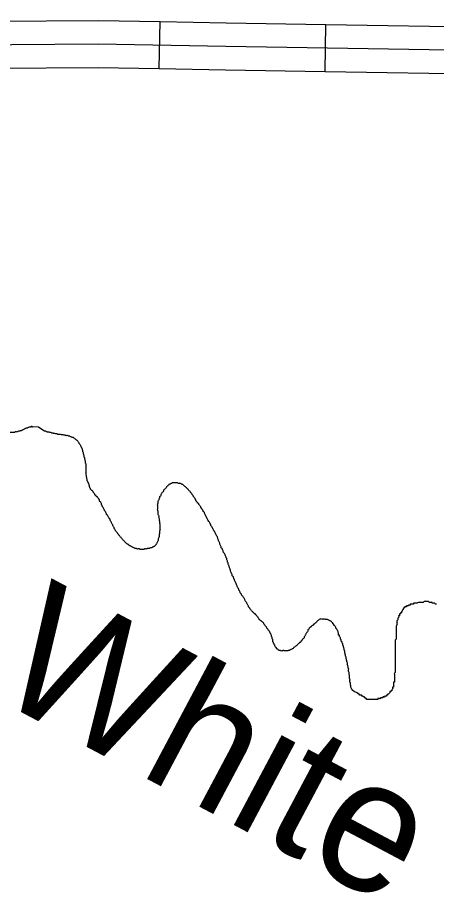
# Model space of a CAD drawing. Extents: x 813775 to 1157140, y 1757555 to 1979907.
# Drawn here: x 1043813 to 1046481, y 1866582 to 1872193 of the extents above; entities that cross this region are included whole.
import ezdxf

# ---------------------------------------------------------------- set-up
doc = ezdxf.new("R2010")
doc.units = 0
doc.layers.add('Level 32', color=7, linetype='Continuous')
doc.layers.add('Level 35', color=7, linetype='Continuous')

msp = doc.modelspace()

# ---------------------------------------------------------------- linework, layer by layer
at = {"layer": 'Level 32'}
for p, q in [((1044715.3, 1871867.4), (1044720.8, 1872167.4)), ((1045771.5, 1871849.5), (1045776.3, 1872149.5))]:
    msp.add_line(p, q, dxfattribs=at)
for points in [[(1036534.1, 1872192.6), (1036766.1, 1872182.7), (1037027.7, 1872162.9), (1037235, 1872148.1), (1037481.8, 1872069), (1037659.5, 1872059.2), (1038158, 1872059.2), (1038847.6, 1872074), (1040061.8, 1872064.1), (1041419.2, 1872034.4), (1041952.3, 1872014.7), (1042307.7, 1871975.1), (1042569.3, 1871925.7), (1042830.9, 1871925.7), (1042969.1, 1871940.6), (1043077.7, 1871999.8), (1043225.8, 1872019.6), (1043497.2, 1872019.6), (1044326.5, 1872024.5), (1045139.4, 1872009.7), (1047601, 1871970.1)], [(1043661.3, 1872170.6), (1044327.4, 1872174.6), (1044720.8, 1872167.4)], [(1044720.8, 1872167.4), (1045142, 1872159.7), (1045776.3, 1872149.5)], [(1045776.3, 1872149.5), (1046832.2, 1872132.5)], [(1043663.1, 1871870.6), (1044325.6, 1871874.5), (1044715.3, 1871867.4)], [(1044715.3, 1871867.4), (1045136.9, 1871859.7), (1045771.5, 1871849.5)], [(1045771.5, 1871849.5), (1046827.4, 1871832.5)]]:
    msp.add_lwpolyline(points, dxfattribs=at)
at = {"layer": 'Level 35'}
msp.add_lwpolyline([(1043980.7, 1869557.2), (1043945.8, 1869579.8), (1043906.7, 1869582.5)], dxfattribs=at)
for points in [[(1043901.2, 1869582.5), (1043906.7, 1869582.5), (1043901.2, 1869585.3), (1043895.6, 1869582.5), (1043890, 1869579.8), (1043884.4, 1869579.8), (1043878.8, 1869577), (1043873.3, 1869574.2), (1043867.7, 1869574.2), (1043862.1, 1869571.4), (1043856.5, 1869568.6), (1043850.9, 1869565.8), (1043845.4, 1869563), (1043839.8, 1869560.2), (1043834.2, 1869557.4), (1043828.6, 1869557.4), (1043823, 1869554.6), (1043817.5, 1869554.6), (1043811.9, 1869551.8), (1043806.3, 1869551.8), (1043800.7, 1869551.8), (1043795.2, 1869549.1), (1043789.6, 1869546.3), (1043784, 1869546.3), (1043778.4, 1869546.3), (1043772.8, 1869546.3), (1043767.3, 1869546.3), (1043761.7, 1869546.3), (1043756.1, 1869549.1), (1043750.5, 1869551.8), (1043744.9, 1869554.6), (1043739.4, 1869557.4), (1043733.8, 1869563), (1043728.2, 1869565.8), (1043722.6, 1869568.6), (1043717, 1869574.2), (1043711.5, 1869579.8), (1043708.7, 1869585.3), (1043703.1, 1869588.1), (1043697.5, 1869590.9), (1043694.7, 1869596.5), (1043689.2, 1869599.3), (1043683.6, 1869604.9), (1043678, 1869607.7), (1043672.4, 1869610.5), (1043666.8, 1869616), (1043661.3, 1869618.8), (1043655.7, 1869621.6), (1043650.1, 1869624.4), (1043644.5, 1869627.2), (1043638.9, 1869630), (1043633.4, 1869632.8), (1043627.8, 1869632.8), (1043622.2, 1869635.6), (1043616.6, 1869638.4), (1043611.1, 1869641.2), (1043605.5, 1869643.9), (1043599.9, 1869643.9), (1043594.3, 1869643.9), (1043588.7, 1869646.7), (1043583.2, 1869646.7), (1043577.6, 1869646.7), (1043572, 1869643.9), (1043566.4, 1869643.9), (1043560.8, 1869641.2), (1043555.3, 1869638.4), (1043549.7, 1869635.6), (1043544.1, 1869632.8), (1043538.5, 1869630), (1043532.9, 1869627.2), (1043527.4, 1869624.4), (1043521.8, 1869621.6), (1043516.2, 1869618.8), (1043513.4, 1869613.2), (1043507.8, 1869610.5), (1043502.3, 1869607.7), (1043499.5, 1869602.1), (1043496.7, 1869596.5), (1043493.9, 1869590.9), (1043491.1, 1869585.3), (1043488.3, 1869579.8), (1043485.5, 1869574.2), (1043479.9, 1869568.6), (1043477.2, 1869563), (1043474.4, 1869557.4), (1043471.6, 1869551.8), (1043468.8, 1869546.3), (1043466, 1869540.7), (1043460.4, 1869535.1), (1043457.6, 1869529.5), (1043454.8, 1869523.9)], [(1044228.9, 1869423.2), (1044228.9, 1869428.8), (1044226.1, 1869434.4), (1044226.1, 1869439.9), (1044223.3, 1869445.5), (1044220.6, 1869451.1), (1044217.8, 1869456.7), (1044215, 1869462.3), (1044212.2, 1869467.8), (1044206.6, 1869473.4), (1044203.8, 1869479), (1044201, 1869484.6), (1044195.4, 1869490.2), (1044192.7, 1869495.8), (1044187.1, 1869498.5), (1044181.5, 1869504.1), (1044175.9, 1869506.9), (1044170.3, 1869512.5), (1044164.8, 1869515.3), (1044159.2, 1869515.3), (1044153.6, 1869518.1), (1044148, 1869520.9), (1044142.4, 1869523.7), (1044136.9, 1869523.7), (1044131.3, 1869526.5), (1044125.7, 1869526.5), (1044120.1, 1869526.5), (1044114.6, 1869529.2), (1044109, 1869529.2), (1044103.4, 1869532), (1044097.8, 1869532), (1044092.2, 1869532), (1044086.7, 1869534.8), (1044081.1, 1869534.8), (1044075.5, 1869534.8), (1044069.9, 1869534.8), (1044064.3, 1869537.6), (1044058.8, 1869537.6), (1044053.2, 1869537.6), (1044047.6, 1869540.4), (1044042, 1869540.4), (1044036.5, 1869543.2), (1044030.9, 1869543.2), (1044025.3, 1869546), (1044019.7, 1869546), (1044014.1, 1869548.8), (1044008.6, 1869548.8), (1044003, 1869548.8), (1043997.4, 1869551.6), (1043991.8, 1869554.4), (1043986.2, 1869554.4), (1043980.7, 1869557.2)], [(1044454.9, 1868898.5), (1044449.3, 1868904.1), (1044443.7, 1868912.5), (1044438.1, 1868918.1), (1044435.3, 1868923.6), (1044432.6, 1868929.2), (1044427, 1868934.8), (1044427, 1868940.4), (1044421.4, 1868948.8), (1044418.6, 1868957.1), (1044413, 1868965.5), (1044410.2, 1868973.9), (1044404.7, 1868982.2), (1044401.9, 1868990.6), (1044396.3, 1868999), (1044393.5, 1869004.6), (1044390.7, 1869010.2), (1044385.1, 1869018.5), (1044379.6, 1869024.1), (1044376.8, 1869032.5), (1044374, 1869038.1), (1044368.4, 1869046.4), (1044365.6, 1869052), (1044362.8, 1869057.6), (1044360, 1869063.2), (1044354.4, 1869071.5), (1044351.7, 1869077.1), (1044348.9, 1869082.7), (1044346.1, 1869088.3), (1044346.1, 1869093.9), (1044343.3, 1869099.5), (1044340.5, 1869105), (1044334.9, 1869107.8), (1044334.9, 1869113.4), (1044332.1, 1869119), (1044329.3, 1869124.6), (1044323.8, 1869130.2), (1044321, 1869135.7), (1044315.4, 1869138.5), (1044312.6, 1869144.1), (1044307, 1869146.9), (1044304.2, 1869152.5), (1044301.4, 1869158.1), (1044295.9, 1869163.6), (1044293.1, 1869169.2), (1044290.3, 1869174.8), (1044284.7, 1869177.6), (1044279.1, 1869183.2), (1044276.3, 1869188.8), (1044273.6, 1869194.3), (1044270.8, 1869199.9), (1044270.8, 1869205.5), (1044268, 1869211.1), (1044268, 1869216.7), (1044265.2, 1869222.3), (1044262.4, 1869227.8), (1044259.6, 1869233.4), (1044256.8, 1869239), (1044256.8, 1869244.6), (1044254, 1869250.2), (1044254, 1869255.7), (1044251.2, 1869261.3), (1044251.2, 1869266.9), (1044251.2, 1869272.5), (1044248.4, 1869278.1), (1044248.4, 1869283.7), (1044248.4, 1869289.2), (1044248.4, 1869294.8), (1044248.4, 1869300.4), (1044248.4, 1869306), (1044248.4, 1869311.6), (1044248.4, 1869317.1), (1044248.4, 1869322.7), (1044248.4, 1869328.3), (1044248.4, 1869333.9), (1044248.4, 1869339.5), (1044248.4, 1869345), (1044245.7, 1869350.6), (1044245.7, 1869356.2), (1044245.7, 1869361.8), (1044242.9, 1869367.4), (1044242.9, 1869373), (1044240.1, 1869378.5), (1044240.1, 1869384.1), (1044237.3, 1869389.7), (1044237.3, 1869395.3), (1044234.5, 1869400.9), (1044234.5, 1869406.4), (1044231.7, 1869412), (1044231.7, 1869417.6), (1044228.9, 1869423.2)], [(1045074.1, 1868901.3), (1045071.3, 1868906.9), (1045068.5, 1868915.3), (1045063, 1868920.8), (1045060.2, 1868926.4), (1045057.4, 1868932), (1045054.6, 1868937.6), (1045051.8, 1868943.2), (1045046.2, 1868951.5), (1045043.4, 1868957.1), (1045040.7, 1868962.7), (1045037.9, 1868968.3), (1045035.1, 1868973.9), (1045029.5, 1868979.5), (1045026.7, 1868985), (1045023.9, 1868990.6), (1045021.1, 1868996.2), (1045018.3, 1869001.8), (1045015.5, 1869007.4), (1045012.8, 1869012.9), (1045010, 1869018.5), (1045007.2, 1869024.1), (1045004.4, 1869032.5), (1045001.6, 1869038.1), (1044996, 1869043.6), (1044993.2, 1869049.2), (1044990.4, 1869054.8), (1044984.9, 1869060.4), (1044982.1, 1869066), (1044979.3, 1869071.5), (1044976.5, 1869077.1), (1044970.9, 1869082.7), (1044968.1, 1869088.3), (1044965.3, 1869093.9), (1044959.8, 1869096.7), (1044957, 1869102.2), (1044951.4, 1869107.8), (1044948.6, 1869113.4), (1044945.8, 1869119), (1044943, 1869124.6), (1044940.2, 1869130.2), (1044934.7, 1869135.7), (1044931.9, 1869141.3), (1044929.1, 1869146.9), (1044923.5, 1869152.5), (1044920.7, 1869158.1), (1044915.1, 1869163.6), (1044912.3, 1869169.2), (1044906.8, 1869174.8), (1044901.2, 1869180.4), (1044898.4, 1869186), (1044892.8, 1869188.8), (1044890, 1869194.3), (1044884.4, 1869197.1), (1044878.9, 1869202.7), (1044873.3, 1869205.5), (1044870.5, 1869211.1), (1044864.9, 1869213.9), (1044859.3, 1869216.7), (1044853.8, 1869219.5), (1044848.2, 1869222.3), (1044842.6, 1869222.3), (1044837, 1869222.3), (1044831.4, 1869225), (1044825.9, 1869225), (1044820.3, 1869225), (1044814.7, 1869225), (1044809.1, 1869225), (1044803.5, 1869225), (1044798, 1869225), (1044792.4, 1869222.3), (1044786.8, 1869219.5), (1044781.2, 1869216.7), (1044775.7, 1869213.9), (1044772.9, 1869208.3), (1044767.3, 1869205.5), (1044761.7, 1869199.9), (1044758.9, 1869194.3), (1044753.3, 1869188.8), (1044747.8, 1869183.2), (1044742.2, 1869177.6), (1044742.2, 1869172), (1044736.6, 1869166.4), (1044731, 1869160.9), (1044728.2, 1869155.3), (1044725.4, 1869149.7), (1044722.7, 1869141.3), (1044717.1, 1869135.7), (1044717.1, 1869130.2), (1044714.3, 1869124.6), (1044711.5, 1869116.2)], [(1044711.5, 1869116.2), (1044708.7, 1869110.6), (1044705.9, 1869105), (1044705.9, 1869099.5), (1044705.9, 1869093.9), (1044703.1, 1869088.3), (1044703.1, 1869082.7), (1044703.1, 1869077.1), (1044703.1, 1869071.5), (1044703.1, 1869066), (1044703.1, 1869057.6), (1044703.1, 1869052), (1044705.9, 1869046.4), (1044705.9, 1869040.9), (1044705.9, 1869035.3), (1044705.9, 1869029.7), (1044708.7, 1869021.3), (1044711.5, 1869015.7), (1044711.5, 1869010.2), (1044711.5, 1869004.6), (1044714.3, 1868999), (1044714.3, 1868993.4), (1044714.3, 1868987.8), (1044717.1, 1868982.2), (1044717.1, 1868973.9), (1044717.1, 1868968.3), (1044719.9, 1868962.7), (1044719.9, 1868957.1), (1044719.9, 1868948.8), (1044719.9, 1868943.2), (1044719.9, 1868934.8), (1044719.9, 1868929.2), (1044719.9, 1868923.6), (1044717.1, 1868918.1), (1044717.1, 1868909.7), (1044717.1, 1868901.3), (1044714.3, 1868892.9), (1044714.3, 1868887.4), (1044714.3, 1868881.8), (1044711.5, 1868876.2), (1044708.7, 1868867.8), (1044708.7, 1868862.2), (1044705.9, 1868853.9), (1044703.1, 1868848.3), (1044700.3, 1868842.7), (1044697.6, 1868837.1), (1044694.8, 1868831.5), (1044689.2, 1868826), (1044683.6, 1868820.4), (1044678, 1868817.6), (1044672.4, 1868814.8), (1044666.9, 1868812), (1044661.3, 1868812), (1044655.7, 1868809.2), (1044650.1, 1868806.4), (1044644.6, 1868806.4), (1044639, 1868806.4), (1044633.4, 1868803.6), (1044627.8, 1868803.6), (1044622.2, 1868803.6), (1044616.7, 1868800.8), (1044611.1, 1868800.8), (1044605.5, 1868800.8), (1044599.9, 1868800.8), (1044594.3, 1868800.8), (1044588.8, 1868803.6), (1044580.4, 1868803.6), (1044574.8, 1868803.6), (1044569.2, 1868806.4), (1044563.7, 1868806.4), (1044558.1, 1868809.2), (1044552.5, 1868812), (1044546.9, 1868814.8), (1044541.3, 1868817.6), (1044535.8, 1868820.4), (1044530.2, 1868823.2), (1044524.6, 1868826), (1044519, 1868831.5), (1044513.4, 1868834.3), (1044507.9, 1868837.1), (1044502.3, 1868842.7), (1044496.7, 1868848.3), (1044491.1, 1868853.9), (1044485.6, 1868859.4), (1044480, 1868865), (1044477.2, 1868870.6), (1044471.6, 1868876.2), (1044466, 1868881.8), (1044463.2, 1868887.4), (1044457.7, 1868892.9), (1044454.9, 1868898.5)], [(1045381, 1868329.2), (1045378.2, 1868334.8), (1045372.6, 1868337.6), (1045367, 1868343.1), (1045361.4, 1868345.9), (1045355.9, 1868351.5), (1045350.3, 1868357.1), (1045347.5, 1868362.7), (1045344.7, 1868368.3), (1045339.1, 1868373.8), (1045336.3, 1868379.4), (1045330.8, 1868382.2), (1045328, 1868387.8), (1045322.4, 1868390.6), (1045316.8, 1868396.2), (1045311.2, 1868401.8), (1045305.7, 1868407.3), (1045300.1, 1868412.9), (1045294.5, 1868421.3), (1045291.7, 1868426.9), (1045286.1, 1868432.5), (1045283.3, 1868438), (1045280.5, 1868446.4), (1045275, 1868454.8), (1045272.2, 1868460.4), (1045266.6, 1868468.7), (1045261, 1868477.1), (1045258.2, 1868485.5), (1045252.7, 1868493.9), (1045247.1, 1868502.2), (1045241.5, 1868507.8), (1045238.7, 1868516.2), (1045233.1, 1868521.8), (1045230.3, 1868527.3), (1045227.5, 1868535.7), (1045222, 1868541.3), (1045222, 1868546.9), (1045219.2, 1868552.5), (1045213.6, 1868560.8), (1045210.8, 1868569.2), (1045208, 1868574.8), (1045205.2, 1868583.2), (1045202.4, 1868588.7), (1045199.7, 1868594.3), (1045196.9, 1868599.9), (1045194.1, 1868608.3), (1045191.3, 1868613.9), (1045188.5, 1868622.2), (1045185.7, 1868627.8), (1045180.1, 1868633.4), (1045180.1, 1868639), (1045177.3, 1868644.6), (1045174.5, 1868650.1), (1045171.8, 1868658.5), (1045169, 1868664.1), (1045169, 1868669.7), (1045166.2, 1868675.3), (1045163.4, 1868683.6), (1045160.6, 1868689.2), (1045160.6, 1868694.8), (1045157.8, 1868700.4), (1045155, 1868706), (1045155, 1868711.5), (1045152.2, 1868717.1), (1045149.4, 1868722.7), (1045149.4, 1868728.3), (1045146.7, 1868733.9), (1045146.7, 1868739.4), (1045143.9, 1868745), (1045141.1, 1868750.6), (1045138.3, 1868759), (1045135.5, 1868764.6), (1045132.7, 1868770.1), (1045127.1, 1868778.5), (1045124.3, 1868784.1), (1045121.5, 1868792.5), (1045118.8, 1868798), (1045116, 1868806.4), (1045110.4, 1868812), (1045110.4, 1868817.6), (1045104.8, 1868826), (1045102, 1868834.3), (1045102, 1868839.9), (1045096.4, 1868848.3), (1045093.7, 1868856.7), (1045090.9, 1868865), (1045088.1, 1868873.4), (1045085.3, 1868881.8), (1045079.7, 1868890.1), (1045076.9, 1868895.7), (1045074.1, 1868901.3)], [(1046481.1, 1868452), (1046475.6, 1868452), (1046470, 1868457.6), (1046464.4, 1868457.6), (1046458.8, 1868457.6), (1046453.2, 1868457.6), (1046453.2, 1868463.2), (1046447.7, 1868463.2), (1046442.1, 1868463.2), (1046436.5, 1868463.2), (1046430.9, 1868468.7), (1046425.3, 1868468.7), (1046419.8, 1868468.7), (1046414.2, 1868468.7), (1046408.6, 1868468.7), (1046403, 1868468.7), (1046397.4, 1868463.2), (1046391.9, 1868463.2), (1046386.3, 1868463.2), (1046380.7, 1868463.2), (1046375.1, 1868463.2), (1046369.6, 1868463.2), (1046364, 1868463.2), (1046358.4, 1868457.6), (1046352.8, 1868457.6), (1046347.2, 1868457.6), (1046341.7, 1868457.6), (1046336.1, 1868457.6), (1046336.1, 1868452), (1046330.5, 1868452), (1046324.9, 1868452), (1046319.3, 1868452), (1046313.8, 1868452), (1046313.8, 1868446.4), (1046308.2, 1868446.4), (1046302.6, 1868446.4), (1046302.6, 1868440.8), (1046297, 1868440.8), (1046291.4, 1868440.8), (1046291.4, 1868435.2), (1046285.9, 1868435.2), (1046280.3, 1868435.2), (1046280.3, 1868429.7), (1046274.7, 1868429.7), (1046274.7, 1868424.1), (1046269.1, 1868424.1), (1046269.1, 1868418.5), (1046263.6, 1868412.9), (1046263.6, 1868407.3), (1046258, 1868401.8), (1046258, 1868396.2), (1046252.4, 1868396.2), (1046252.4, 1868390.6), (1046246.8, 1868390.6), (1046246.8, 1868385), (1046246.8, 1868379.4), (1046241.2, 1868379.4), (1046241.2, 1868373.8), (1046241.2, 1868368.3), (1046235.7, 1868362.7), (1046235.7, 1868357.1), (1046235.7, 1868351.5), (1046230.1, 1868345.9), (1046230.1, 1868340.4), (1046230.1, 1868334.8), (1046230.1, 1868329.2), (1046230.1, 1868323.6), (1046230.1, 1868318), (1046224.5, 1868312.4), (1046224.5, 1868306.9), (1046224.5, 1868301.3), (1046224.5, 1868295.7), (1046224.5, 1868290.1), (1046224.5, 1868284.5), (1046224.5, 1868279), (1046224.5, 1868273.4), (1046224.5, 1868267.8), (1046224.5, 1868262.2), (1046224.5, 1868256.6), (1046224.5, 1868251.1), (1046224.5, 1868245.5), (1046224.5, 1868239.9), (1046224.5, 1868234.3), (1046224.5, 1868228.7), (1046218.9, 1868223.1), (1046218.9, 1868217.6), (1046218.9, 1868212), (1046218.9, 1868206.4), (1046218.9, 1868200.8), (1046218.9, 1868195.2), (1046218.9, 1868189.7)], [(1045763.1, 1868357.1), (1045757.5, 1868354.3), (1045752, 1868357.1), (1045746.4, 1868357.1), (1045740.8, 1868357.1), (1045735.2, 1868354.3), (1045729.6, 1868348.7), (1045724.1, 1868345.9), (1045718.5, 1868340.4), (1045715.7, 1868334.8), (1045710.1, 1868332), (1045704.5, 1868326.4), (1045699, 1868323.6), (1045696.2, 1868318), (1045690.6, 1868315.2), (1045685, 1868312.4), (1045682.2, 1868306.9), (1045676.6, 1868304.1), (1045671.1, 1868298.5), (1045668.3, 1868292.9), (1045662.7, 1868287.3), (1045662.7, 1868281.7), (1045659.9, 1868276.2), (1045654.3, 1868270.6), (1045651.5, 1868265), (1045648.8, 1868259.4), (1045646, 1868253.8), (1045643.2, 1868248.3), (1045637.6, 1868242.7), (1045637.6, 1868237.1), (1045632, 1868231.5), (1045626.4, 1868225.9), (1045623.6, 1868220.4), (1045618.1, 1868214.8), (1045615.3, 1868209.2), (1045609.7, 1868206.4), (1045604.1, 1868200.8), (1045598.5, 1868195.2), (1045593, 1868189.7), (1045587.4, 1868186.9), (1045581.8, 1868181.3), (1045576.2, 1868178.5), (1045570.6, 1868172.9), (1045565.1, 1868167.3), (1045559.5, 1868164.5), (1045553.9, 1868161.7), (1045548.3, 1868159), (1045542.8, 1868156.2), (1045537.2, 1868156.2), (1045531.6, 1868153.4), (1045526, 1868153.4), (1045520.4, 1868153.4), (1045514.9, 1868153.4), (1045509.3, 1868156.2), (1045503.7, 1868156.2), (1045498.1, 1868153.4), (1045492.5, 1868153.4), (1045487, 1868156.2), (1045481.4, 1868156.2), (1045475.8, 1868159), (1045470.2, 1868164.5), (1045464.6, 1868167.3), (1045461.9, 1868172.9), (1045456.3, 1868178.5), (1045453.5, 1868184.1), (1045450.7, 1868189.7), (1045447.9, 1868195.2), (1045445.1, 1868200.8), (1045442.3, 1868206.4), (1045439.5, 1868212), (1045439.5, 1868217.6), (1045439.5, 1868223.1), (1045436.8, 1868228.7), (1045434, 1868234.3), (1045434, 1868239.9), (1045431.2, 1868245.5), (1045431.2, 1868251.1), (1045428.4, 1868256.6), (1045425.6, 1868262.2), (1045422.8, 1868267.8), (1045420, 1868273.4), (1045417.2, 1868279), (1045411.6, 1868284.5), (1045408.9, 1868290.1), (1045403.3, 1868295.7), (1045400.5, 1868301.3), (1045397.7, 1868306.9), (1045392.1, 1868312.4), (1045389.3, 1868318), (1045383.8, 1868323.6), (1045381, 1868329.2)], [(1045984.6, 1867882.7), (1045941.6, 1867910.6), (1045938.9, 1867916.2), (1045936.1, 1867921.7), (1045936.1, 1867927.3), (1045936.1, 1867932.9), (1045933.3, 1867938.5), (1045933.3, 1867944.1), (1045933.3, 1867949.6), (1045930.5, 1867955.2), (1045930.5, 1867960.8), (1045930.5, 1867966.4), (1045930.5, 1867972), (1045927.7, 1867977.6), (1045927.7, 1867983.1), (1045927.7, 1867988.7), (1045927.7, 1867994.3), (1045927.7, 1867999.9), (1045924.9, 1868005.5), (1045924.9, 1868011), (1045924.9, 1868016.6), (1045922.1, 1868022.2), (1045922.1, 1868027.8), (1045922.1, 1868033.4), (1045922.1, 1868038.9), (1045919.3, 1868044.5), (1045919.3, 1868050.1), (1045916.5, 1868055.7), (1045916.5, 1868061.3), (1045913.8, 1868066.9), (1045913.8, 1868072.4), (1045913.8, 1868078), (1045911, 1868083.6), (1045911, 1868089.2), (1045908.2, 1868094.8), (1045908.2, 1868100.3), (1045905.4, 1868105.9), (1045905.4, 1868114.3), (1045902.6, 1868119.9), (1045902.6, 1868125.5), (1045899.8, 1868131), (1045899.8, 1868136.6), (1045897, 1868142.2), (1045897, 1868147.8), (1045897, 1868153.4), (1045894.2, 1868159), (1045894.2, 1868164.5), (1045891.4, 1868170.1), (1045891.4, 1868175.7), (1045888.6, 1868181.3), (1045888.6, 1868186.9), (1045883.1, 1868189.7), (1045885.9, 1868195.2), (1045883.1, 1868200.8), (1045880.3, 1868206.4), (1045880.3, 1868212), (1045874.7, 1868214.8), (1045874.7, 1868220.4), (1045871.9, 1868225.9), (1045869.1, 1868231.5), (1045869.1, 1868237.1), (1045866.3, 1868242.7), (1045863.5, 1868248.3), (1045863.5, 1868253.8), (1045858, 1868253.8), (1045858, 1868259.4), (1045858, 1868265), (1045855.2, 1868270.6), (1045855.2, 1868276.2), (1045852.4, 1868281.7), (1045849.6, 1868287.3), (1045846.8, 1868292.9), (1045841.2, 1868298.5), (1045841.2, 1868304.1), (1045835.6, 1868309.7), (1045832.9, 1868315.2), (1045827.3, 1868318), (1045827.3, 1868323.6), (1045821.7, 1868326.4), (1045821.7, 1868332), (1045816.1, 1868334.8), (1045813.3, 1868340.4), (1045807.8, 1868343.1), (1045802.2, 1868345.9), (1045796.6, 1868348.7), (1045791, 1868351.5), (1045785.4, 1868354.3), (1045779.9, 1868354.3), (1045774.3, 1868354.3), (1045768.7, 1868357.1), (1045763.1, 1868357.1)], [(1046218.9, 1868189.7), (1046218.9, 1868184.1), (1046218.9, 1868178.5), (1046218.9, 1868172.9), (1046218.9, 1868167.3), (1046218.9, 1868161.7), (1046218.9, 1868156.2), (1046218.9, 1868150.6), (1046218.9, 1868145), (1046218.9, 1868139.4), (1046218.9, 1868133.8), (1046218.9, 1868128.3), (1046218.9, 1868122.7), (1046218.9, 1868117.1), (1046218.9, 1868111.5), (1046218.9, 1868105.9), (1046218.9, 1868100.3), (1046218.9, 1868094.8), (1046218.9, 1868089.2), (1046218.9, 1868083.6), (1046218.9, 1868078), (1046218.9, 1868072.4), (1046218.9, 1868066.9), (1046218.9, 1868061.3), (1046218.9, 1868055.7), (1046218.9, 1868050.1), (1046218.9, 1868044.5), (1046218.9, 1868038.9), (1046218.9, 1868033.4), (1046218.9, 1868027.8), (1046218.9, 1868022.2), (1046218.9, 1868016.6), (1046213.3, 1868011), (1046213.3, 1868005.5), (1046213.3, 1867999.9), (1046213.3, 1867994.3), (1046213.3, 1867988.7), (1046213.3, 1867983.1), (1046213.3, 1867977.6), (1046213.3, 1867972), (1046213.3, 1867966.4), (1046213.3, 1867960.8), (1046213.3, 1867955.2), (1046207.8, 1867955.2), (1046207.8, 1867949.6), (1046207.8, 1867944.1), (1046207.8, 1867938.5), (1046207.8, 1867932.9), (1046207.8, 1867927.3), (1046207.8, 1867921.7), (1046202.2, 1867921.7), (1046202.2, 1867916.2), (1046202.2, 1867910.6), (1046196.6, 1867905), (1046196.6, 1867899.4), (1046191, 1867899.4), (1046191, 1867893.8), (1046185.4, 1867893.8), (1046185.4, 1867888.2), (1046179.9, 1867882.7), (1046174.3, 1867877.1), (1046168.7, 1867877.1), (1046168.7, 1867871.5), (1046163.1, 1867871.5), (1046163.1, 1867865.9), (1046157.6, 1867865.9), (1046152, 1867865.9), (1046152, 1867860.3), (1046146.4, 1867860.3), (1046140.8, 1867860.3), (1046140.8, 1867854.8), (1046135.2, 1867854.8), (1046129.7, 1867854.8), (1046124.1, 1867854.8), (1046124.1, 1867849.2), (1046118.5, 1867849.2), (1046112.9, 1867849.2), (1046107.3, 1867849.2), (1046107.3, 1867843.6), (1046101.8, 1867843.6), (1046096.2, 1867843.6), (1046090.6, 1867843.6), (1046085, 1867843.6), (1046079.4, 1867843.6), (1046073.9, 1867843.6), (1046068.3, 1867843.6), (1046062.7, 1867843.6), (1046057.1, 1867843.6), (1046051.6, 1867843.6), (1046046, 1867843.6), (1046040.4, 1867843.6)], [(1046040.4, 1867843.6), (1046034.8, 1867843.6), (1046034.8, 1867849.2), (1046029.2, 1867849.2), (1046029.2, 1867854.8), (1046023.7, 1867854.8), (1046023.7, 1867860.3), (1046018.1, 1867860.3), (1046012.5, 1867865.9), (1046006.9, 1867865.9), (1046006.9, 1867871.5), (1046001.3, 1867871.5), (1045995.8, 1867871.5), (1045990.2, 1867871.5), (1045990.2, 1867877.1), (1045984.6, 1867877.1), (1045984.6, 1867882.7), (1045979, 1867882.7), (1045979.3, 1867887.6)]]:
    msp.add_spline(points, degree=3, dxfattribs=at)

# ---------------------------------------------------------------- texts
msp.add_text('White', height=844.8, rotation=332.0269, dxfattribs=at).set_placement((1043627.2, 1867873.7))

doc.saveas('drawing.dxf')
